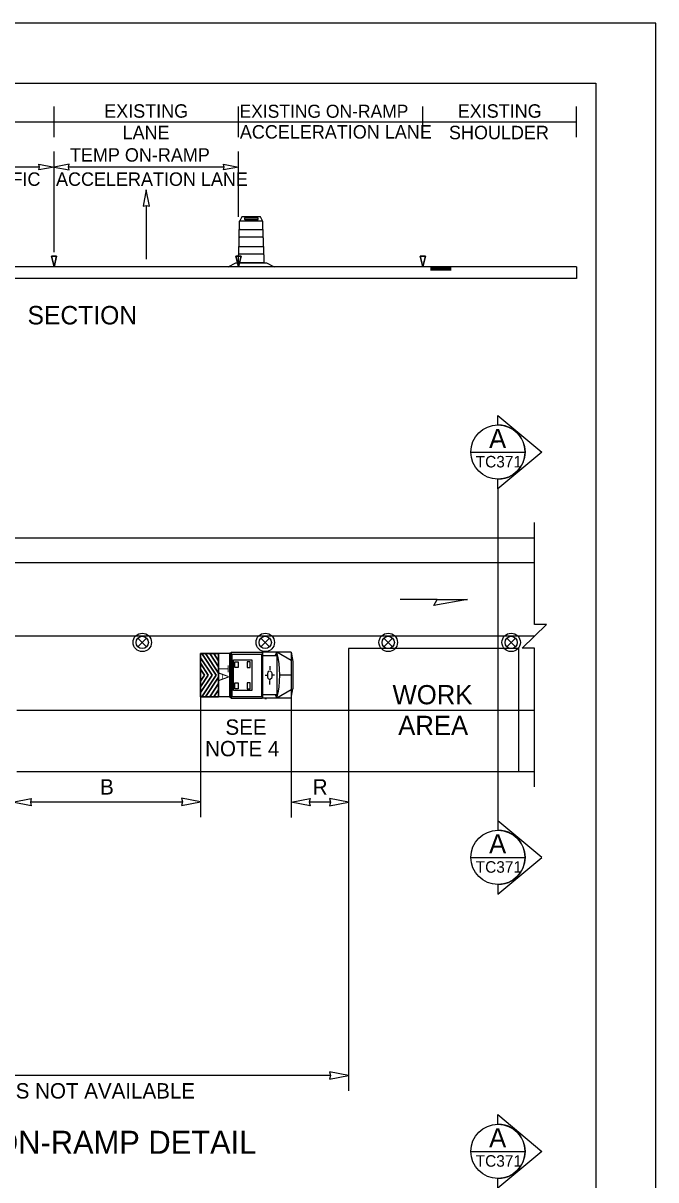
# Model space of a CAD drawing. Extents: x 99958 to 100136, y 99935 to 100013.
# Drawn here: x 100092.77 to 100096.06, y 100004.66 to 100010.69 of the extents above; entities that cross this region are included whole.
import ezdxf

# ---------------------------------------------------------------- set-up
doc = ezdxf.new("R2010")
doc.units = 0
for name, color, linetype in [('RD_MK_LineEdgeYellow', 7, 'Continuous'), ('RD_MK_LineLane', 7, 'Continuous'), ('SH_DE_DetailHeading2Text', 7, 'Continuous'), ('SH_GI_PlotLimits', 7, 'Continuous'), ('SH_GI_SheetBorder', 7, 'Continuous'), ('SH_TI_WZSectionCut', 7, 'Continuous'), ('TR_WZ_ArrowLeftStrRightTurn', 7, 'Continuous'), ('TR_WZ_TrafficSafetyDrum', 7, 'Continuous'), ('TR_WZ_TrafficSafetyDrumElev', 7, 'Continuous'), ('TR_WZ_TransportableAttenuator', 7, 'Continuous'), ('TR_WZ_WorkAreaLabel', 7, 'Continuous'), ('TR_WZ_WorkZoneDetails', 7, 'Continuous'), ('TR_WZ_WorkZoneTextCurrent', 7, 'Continuous')]:
    doc.layers.add(name, color=color, linetype=linetype)

msp = doc.modelspace()

# ---------------------------------------------------------------- linework, layer by layer
at = {"layer": 'RD_MK_LineEdgeYellow'}
for p, q in [((100088.195, 100007.8789), (100095.43, 100007.8789)), ((100092.7368, 100007.1109), (100095.43, 100007.1109))]:
    msp.add_line(p, q, dxfattribs=at)
at = {"layer": 'RD_MK_LineLane'}
msp.add_lwpolyline([(100095.43, 100007.4949), (100088.195, 100007.4949)], dxfattribs=at)
at = {"layer": 'SH_GI_PlotLimits'}
msp.add_lwpolyline([(100079.0625, 99999.6875), (100096.0625, 99999.6875), (100096.0625, 100010.6875), (100079.0625, 100010.6875)], close=True, dxfattribs=at)
at = {"layer": 'SH_GI_SheetBorder'}
for p, q in [((100080, 100010.375), (100095.75, 100010.375)), ((100095.75, 100010.375), (100095.75, 100000))]:
    msp.add_line(p, q, dxfattribs=at)
at = {"layer": 'SH_TI_WZSectionCut'}
for p, q in [((100095.2407, 100008.5953), (100095.2407, 100008.6452)), ((100095.2407, 100008.6452), (100095.4688, 100008.454)), ((100095.4688, 100008.454), (100095.2407, 100008.2629)), ((100095.2407, 100008.2629), (100095.2407, 100008.3128)), ((100095.2407, 100008.2629), (100095.2407, 100006.5349)), ((100095.2407, 100006.5349), (100095.2407, 100006.485)), ((100095.4689, 100006.3438), (100095.2407, 100006.5349)), ((100095.2407, 100006.1526), (100095.4689, 100006.3438)), ((100095.2407, 100006.2025), (100095.2407, 100006.1526)), ((100095.2407, 100004.9543), (100095.2407, 100005.0042)), ((100095.2407, 100005.0042), (100095.4688, 100004.8131)), ((100095.4688, 100004.8131), (100095.2407, 100004.622)), ((100095.2407, 100004.622), (100095.2407, 100004.6719))]:
    msp.add_line(p, q, dxfattribs=at)
for points in [[(100095.0995, 100008.4541), (100095.3819, 100008.4541)], [(100095.0995, 100006.3438), (100095.3819, 100006.3438)], [(100095.0995, 100004.8131), (100095.3819, 100004.8131)]]:
    msp.add_lwpolyline(points, dxfattribs=at)
for centre in [(100095.2407, 100008.454), (100095.2407, 100006.3438), (100095.2407, 100004.8131)]:
    msp.add_circle(centre, 0.1412, dxfattribs=at)
for centre in [(100095.2407, 100008.454), (100095.2407, 100006.3438), (100095.2407, 100004.8131)]:
    msp.add_arc(centre, 0.1412, 269.99779, 90.00221, dxfattribs=at)
at = {"layer": 'TR_WZ_ArrowLeftStrRightTurn'}
msp.add_line((100093.41, 100009.7386), (100093.41, 100009.4587), dxfattribs=at)
msp.add_lwpolyline([(100093.41, 100009.8187), (100093.3935, 100009.7347), (100093.41, 100009.7386), (100093.4265, 100009.7347)], close=True, dxfattribs=at)
at = {"layer": 'TR_WZ_TrafficSafetyDrum'}
for p, q in [((100093.3668, 100007.4855), (100093.412, 100007.4403)), ((100093.412, 100007.4855), (100093.3668, 100007.4403)), ((100094.0068, 100007.4855), (100094.052, 100007.4403)), ((100094.052, 100007.4855), (100094.0068, 100007.4403)), ((100094.6468, 100007.4855), (100094.692, 100007.4403)), ((100094.692, 100007.4855), (100094.6468, 100007.4403)), ((100095.2868, 100007.4855), (100095.332, 100007.4403)), ((100095.332, 100007.4855), (100095.2868, 100007.4403))]:
    msp.add_line(p, q, dxfattribs=at)
for centre, radius in [((100093.3894, 100007.4629), 0.048), ((100093.3894, 100007.4629), 0.048), ((100094.0294, 100007.4629), 0.048), ((100094.0294, 100007.4629), 0.048), ((100094.6694, 100007.4629), 0.048), ((100094.6694, 100007.4629), 0.048), ((100095.3094, 100007.4629), 0.048), ((100095.3094, 100007.4629), 0.048), ((100093.3894, 100007.4629), 0.032), ((100094.0294, 100007.4629), 0.032), ((100094.6694, 100007.4629), 0.032), ((100095.3094, 100007.4629), 0.032)]:
    msp.add_circle(centre, radius, dxfattribs=at)
at = {"layer": 'TR_WZ_TrafficSafetyDrumElev'}
for p, q in [((100093.8967, 100009.6588), (100094.0151, 100009.6588)), ((100093.8967, 100009.6588), (100094.0151, 100009.6588)), ((100093.9243, 100009.674), (100093.9897, 100009.674)), ((100093.9897, 100009.6636), (100093.9243, 100009.6636)), ((100093.8944, 100009.6124), (100094.0174, 100009.6124)), ((100093.8944, 100009.5725), (100093.8944, 100009.6124)), ((100094.0174, 100009.5725), (100093.8944, 100009.5725)), ((100094.0174, 100009.6124), (100094.0174, 100009.5725)), ((100093.8915, 100009.5244), (100094.0203, 100009.5244)), ((100093.8915, 100009.4845), (100093.8915, 100009.5244)), ((100094.0203, 100009.5244), (100094.0203, 100009.4845)), ((100094.0203, 100009.4845), (100093.8915, 100009.4845))]:
    msp.add_line(p, q, dxfattribs=at)
for points in [[(100094.0151, 100009.6588), (100094.0046, 100009.6788), (100093.9072, 100009.6788), (100093.8967, 100009.6588)], [(100093.8359, 100009.4188), (100093.8761, 100009.4388), (100094.0357, 100009.4388), (100094.0759, 100009.4188)]]:
    msp.add_lwpolyline(points, close=True, dxfattribs=at)
for points in [[(100093.8959, 100009.616), (100093.8959, 100009.6572)], [(100093.8959, 100009.616), (100093.8959, 100009.6572)], [(100094.0159, 100009.6572), (100094.0159, 100009.616)], [(100094.0159, 100009.6572), (100094.0159, 100009.616)], [(100093.893, 100009.5279), (100093.893, 100009.569)], [(100093.893, 100009.5279), (100093.893, 100009.569)], [(100093.8944, 100009.572), (100093.8944, 100009.613)], [(100093.8944, 100009.572), (100093.8944, 100009.613)], [(100094.0174, 100009.613), (100094.0174, 100009.572)], [(100094.0174, 100009.613), (100094.0174, 100009.572)], [(100094.0189, 100009.569), (100094.0189, 100009.5279)], [(100094.0189, 100009.569), (100094.0189, 100009.5279)], [(100093.8915, 100009.4839), (100093.8915, 100009.5249)], [(100093.8915, 100009.4839), (100093.8915, 100009.5249)], [(100094.0203, 100009.5249), (100094.0203, 100009.4839)], [(100094.0203, 100009.5249), (100094.0203, 100009.4839)], [(100094.0218, 100009.4809), (100094.0218, 100009.4388), (100093.89, 100009.4388), (100093.89, 100009.4809)], [(100094.0218, 100009.4809), (100094.0218, 100009.4388), (100093.89, 100009.4388), (100093.89, 100009.4809)]]:
    msp.add_lwpolyline(points, dxfattribs=at)
for centre, major_axis, ratio, start_param, end_param in [((100093.8972, 100009.6105), (0, 0.00606), 0.493438, 0.4288, 1.141997), ((100093.8972, 100009.6105), (0, 0.00606), 0.493438, 0.4288, 1.141997), ((100093.8969, 100009.6568), (0, 0.00199), 0.493438, 0.177149, 1.393647), ((100093.8969, 100009.6568), (0, 0.00199), 0.493438, 0.177149, 1.393647), ((100093.9243, 100009.6688), (0, 0.0052), 0.570305, 0, 3.141593), ((100093.9897, 100009.6688), (0, 0.0052), 0.570305, 3.141593, 6.283185), ((100094.0149, 100009.6568), (0, 0.00199), 0.493438, 4.889538, 6.106036), ((100094.0149, 100009.6568), (0, 0.00199), 0.493438, 4.889538, 6.106036), ((100094.0147, 100009.6105), (0, 0.00606), 0.493438, 5.141189, 5.854386), ((100094.0147, 100009.6105), (0, 0.00606), 0.493438, 5.141189, 5.854386), ((100093.8957, 100009.5665), (0, 0.00606), 0.493438, 0.4288, 1.141997), ((100093.8957, 100009.5665), (0, 0.00606), 0.493438, 0.4288, 1.141997), ((100094.0161, 100009.5665), (0, 0.00606), 0.493438, 5.141189, 5.854386), ((100094.0161, 100009.5665), (0, 0.00606), 0.493438, 5.141189, 5.854386), ((100093.8942, 100009.5224), (0, 0.00606), 0.493438, 0.4288, 1.141997), ((100093.8942, 100009.5224), (0, 0.00606), 0.493438, 0.4288, 1.141997), ((100094.0176, 100009.5224), (0, 0.00606), 0.493438, 5.141189, 5.854386), ((100094.0176, 100009.5224), (0, 0.00606), 0.493438, 5.141189, 5.854386), ((100093.8927, 100009.4784), (0, 0.00606), 0.493438, 0.4288, 1.141997), ((100093.8927, 100009.4784), (0, 0.00606), 0.493438, 0.4288, 1.141997), ((100094.0191, 100009.4784), (0, 0.00606), 0.493438, 5.141189, 5.854386), ((100094.0191, 100009.4784), (0, 0.00606), 0.493438, 5.141189, 5.854386)]:
    msp.add_ellipse(centre, major_axis=major_axis, ratio=ratio, start_param=start_param, end_param=end_param, dxfattribs=at)
at = {"layer": 'TR_WZ_TransportableAttenuator'}
for p, q in [((100093.7735, 100007.2924), (100093.6986, 100007.405)), ((100093.6986, 100007.405), (100093.719, 100007.405)), ((100093.6986, 100007.405), (100093.7735, 100007.2924)), ((100093.719, 100007.405), (100093.6986, 100007.405)), ((100093.719, 100007.405), (100093.7868, 100007.3023)), ((100093.7868, 100007.3023), (100093.719, 100007.405)), ((100093.7868, 100007.3355), (100093.7412, 100007.405)), ((100093.7412, 100007.405), (100093.7615, 100007.405)), ((100093.7615, 100007.405), (100093.7412, 100007.405)), ((100093.7412, 100007.405), (100093.7868, 100007.3355)), ((100093.7615, 100007.405), (100093.7868, 100007.3669)), ((100093.7868, 100007.3669), (100093.7615, 100007.405)), ((100093.7868, 100007.1797), (100093.7868, 100007.405)), ((100093.8512, 100007.405), (100093.7868, 100007.405)), ((100093.8436, 100007.4009), (100093.8436, 100007.1834)), ((100093.8471, 100007.4082), (100093.8506, 100007.4082)), ((100093.8506, 100007.4082), (100093.8506, 100007.1761)), ((100093.8512, 100007.4121), (100094.0137, 100007.4121)), ((100093.8512, 100007.4121), (100093.8512, 100007.1721)), ((100093.8512, 100007.4046), (100093.8512, 100007.1797)), ((100093.8558, 100007.4026), (100093.8558, 100007.1817)), ((100093.8558, 100007.4026), (100094.0091, 100007.4026)), ((100094.0091, 100007.4026), (100094.0091, 100007.1817)), ((100094.0137, 100007.4121), (100094.0137, 100007.1721)), ((100094.0159, 100007.4121), (100094.0159, 100007.1721)), ((100094.1651, 100007.4121), (100094.0159, 100007.4121)), ((100094.0891, 100007.3935), (100094.0159, 100007.3935)), ((100094.0362, 100007.4155), (100094.0273, 100007.4155)), ((100094.0891, 100007.4121), (100094.0796, 100007.3935)), ((100094.0891, 100007.4121), (100094.0891, 100007.1721)), ((100094.0905, 100007.4121), (100094.0905, 100007.1721)), ((100094.1651, 100007.3682), (100094.0905, 100007.4121)), ((100094.1651, 100007.4121), (100094.1651, 100007.1721)), ((100094.1651, 100007.4121), (100094.1724, 100007.3637)), ((100093.6924, 100007.3836), (100093.7525, 100007.293)), ((100093.6924, 100007.3544), (100093.6924, 100007.3836)), ((100093.7525, 100007.293), (100093.6924, 100007.3836)), ((100093.6924, 100007.3836), (100093.6924, 100007.3544)), ((100093.7332, 100007.2933), (100093.6924, 100007.3544)), ((100093.6924, 100007.3544), (100093.7332, 100007.2933)), ((100093.7868, 100007.3669), (100093.7868, 100007.3355)), ((100093.7868, 100007.3355), (100093.7868, 100007.3669)), ((100094.0533, 100007.3397), (100094.0533, 100007.3203)), ((100094.1724, 100007.3637), (100094.1724, 100007.2206)), ((100093.6924, 100007.3235), (100093.7133, 100007.2925)), ((100093.6924, 100007.2611), (100093.6924, 100007.3235)), ((100093.7133, 100007.2925), (100093.6924, 100007.3235)), ((100093.6924, 100007.3235), (100093.6924, 100007.2611)), ((100093.6924, 100007.2319), (100093.7332, 100007.2933)), ((100093.7332, 100007.2933), (100093.6924, 100007.2319)), ((100093.7525, 100007.293), (100093.6924, 100007.2025)), ((100093.6924, 100007.2025), (100093.7525, 100007.293)), ((100093.7133, 100007.2925), (100093.6924, 100007.2611)), ((100093.6924, 100007.2611), (100093.7133, 100007.2925)), ((100093.6986, 100007.1796), (100093.7735, 100007.2924)), ((100093.7735, 100007.2924), (100093.6986, 100007.1796)), ((100093.7868, 100007.2822), (100093.7186, 100007.1796)), ((100093.7186, 100007.1796), (100093.7868, 100007.2822)), ((100093.7868, 100007.3023), (100093.7868, 100007.2822)), ((100093.7868, 100007.2822), (100093.7868, 100007.3023)), ((100093.8436, 100007.309), (100093.8506, 100007.3045)), ((100093.8436, 100007.2752), (100093.8506, 100007.2797)), ((100093.8455, 100007.2921), (100093.8487, 100007.2921)), ((100093.8471, 100007.2955), (100093.8471, 100007.2888)), ((100094.0295, 100007.2923), (100094.0394, 100007.2922)), ((100094.0422, 100007.2917), (100094.0422, 100007.2917)), ((100094.0771, 100007.2923), (100094.0672, 100007.2922)), ((100094.1651, 100007.2921), (100094.1051, 100007.2921)), ((100093.6924, 100007.2025), (100093.6924, 100007.2319)), ((100093.6924, 100007.2319), (100093.6924, 100007.2025)), ((100093.7406, 100007.1796), (100093.7868, 100007.2491)), ((100093.7868, 100007.2491), (100093.7406, 100007.1796)), ((100093.7868, 100007.2159), (100093.7622, 100007.1796)), ((100093.7622, 100007.1796), (100093.7868, 100007.2159)), ((100093.7868, 100007.2491), (100093.7868, 100007.2159)), ((100093.7868, 100007.2159), (100093.7868, 100007.2491)), ((100094.0533, 100007.2446), (100094.0533, 100007.264)), ((100094.1651, 100007.2161), (100094.0905, 100007.1721)), ((100094.1651, 100007.1721), (100094.1724, 100007.2206)), ((100093.7186, 100007.1796), (100093.6986, 100007.1796)), ((100093.6986, 100007.1796), (100093.7186, 100007.1796)), ((100093.7622, 100007.1796), (100093.7406, 100007.1796)), ((100093.7406, 100007.1796), (100093.7622, 100007.1796)), ((100093.8512, 100007.1797), (100093.7868, 100007.1797)), ((100093.8471, 100007.1761), (100093.8506, 100007.1761)), ((100093.8512, 100007.1721), (100094.0137, 100007.1721)), ((100093.8558, 100007.1817), (100094.0091, 100007.1817)), ((100094.0891, 100007.1907), (100094.0159, 100007.1907)), ((100094.1651, 100007.1721), (100094.0159, 100007.1721)), ((100094.0362, 100007.1688), (100094.0273, 100007.1688)), ((100094.0813, 100007.1907), (100094.0891, 100007.1721))]:
    msp.add_line(p, q, dxfattribs=at)
for points in [[(100093.7868, 100007.1796), (100093.6924, 100007.1796), (100093.6924, 100007.405), (100093.7868, 100007.405)], [(100093.8638, 100007.3721), (100093.9598, 100007.3721), (100093.9598, 100007.2121), (100093.8638, 100007.2121)], [(100093.8718, 100007.3621), (100093.8878, 100007.3621), (100093.8878, 100007.3321), (100093.8718, 100007.3321)], [(100093.9518, 100007.3621), (100093.9358, 100007.3621), (100093.9358, 100007.3321), (100093.9518, 100007.3321)], [(100093.8718, 100007.2521), (100093.8878, 100007.2521), (100093.8878, 100007.2221), (100093.8718, 100007.2221)], [(100093.9518, 100007.2521), (100093.9358, 100007.2521), (100093.9358, 100007.2221), (100093.9518, 100007.2221)]]:
    msp.add_lwpolyline(points, close=True, dxfattribs=at)
msp.add_lwpolyline([(100093.7868, 100007.405), (100093.6924, 100007.405), (100093.6924, 100007.1796), (100093.7868, 100007.1797)], dxfattribs=at)
for centre, major_axis, start_param, end_param in [((100093.8471, 100007.4009), (0, 0.00732), 6.283185, 7.853982), ((100093.9838, 100007.2921), (0, 0.2519), 4.215852, 5.209111), ((100093.8471, 100007.1834), (0, -0.00732), 4.712389, 6.283185)]:
    msp.add_ellipse(centre, major_axis=major_axis, ratio=0.481608, start_param=start_param, end_param=end_param, dxfattribs=at)
for centre, major_axis in [((100093.8471, 100007.2921), (0, -0.00338)), ((100094.0533, 100007.2921), (0, -0.0231))]:
    msp.add_ellipse(centre, major_axis=major_axis, ratio=0.481608, dxfattribs=at)
at = {"layer": 'TR_WZ_WorkZoneDetails'}
for p, q in [((100092.93, 100010.094), (100092.93, 100010.254)), ((100093.89, 100010.094), (100093.89, 100010.254)), ((100094.85, 100010.094), (100094.85, 100010.254)), ((100095.65, 100010.094), (100095.65, 100010.254)), ((100091.97, 100010.174), (100092.93, 100010.174)), ((100092.93, 100010.174), (100093.89, 100010.174)), ((100093.89, 100010.174), (100094.85, 100010.174)), ((100094.85, 100010.174), (100095.65, 100010.174)), ((100092.93, 100009.4946), (100092.93, 100010.0183)), ((100093.89, 100009.6788), (100093.89, 100010.0183)), ((100092.855, 100009.9383), (100092.045, 100009.9383)), ((100093.815, 100009.9383), (100093.005, 100009.9383)), ((100095.65, 100009.4187), (100091.65, 100009.4187)), ((100094.9964, 100009.4142), (100094.89, 100009.4142)), ((100094.9964, 100009.4097), (100094.89, 100009.4097)), ((100094.9964, 100009.4052), (100094.89, 100009.4052)), ((100094.9964, 100009.401), (100094.89, 100009.401)), ((100095.65, 100009.4187), (100095.65, 100009.3587)), ((100095.65, 100009.3587), (100091.65, 100009.3587)), ((100088.195, 100008.0069), (100095.43, 100008.0069)), ((100094.9242, 100007.6869), (100094.7313, 100007.6869)), ((100093.6924, 100007.1796), (100093.6924, 100006.5524)), ((100094.1651, 100007.1721), (100094.1651, 100006.5509)), ((100092.7368, 100006.7909), (100095.43, 100006.7909)), ((100094.4628, 100006.7909), (100094.4628, 100005.1282)), ((100093.599, 100006.6309), (100092.8072, 100006.6309)), ((100094.3691, 100006.6309), (100094.2588, 100006.6309)), ((100094.3691, 100005.2082), (100090.6962, 100005.2082))]:
    msp.add_line(p, q, dxfattribs=at)
for points in [[(100092.93, 100009.9383), (100092.8514, 100009.9229), (100092.855, 100009.9383), (100092.8514, 100009.9537)], [(100092.93, 100009.9383), (100093.0086, 100009.9229), (100093.005, 100009.9383), (100093.0086, 100009.9537)], [(100093.89, 100009.9383), (100093.8114, 100009.9229), (100093.815, 100009.9383), (100093.8114, 100009.9537)], [(100092.93, 100009.4187), (100092.9166, 100009.4746), (100092.9433, 100009.4746)], [(100093.89, 100009.4187), (100093.8766, 100009.4746), (100093.9033, 100009.4746)], [(100094.85, 100009.4187), (100094.8366, 100009.4746), (100094.8633, 100009.4746)], [(100095.0815, 100007.6869), (100094.9064, 100007.6561), (100094.9242, 100007.6869)], [(100094.4628, 100007.4309), (100094.4628, 100006.7909), (100095.35, 100006.7909), (100095.35, 100007.4309)], [(100092.7135, 100006.6309), (100092.8118, 100006.6502), (100092.8072, 100006.6309), (100092.8118, 100006.6116)], [(100093.6924, 100006.6324), (100093.5941, 100006.6517), (100093.5987, 100006.6324), (100093.5941, 100006.6131)], [(100094.1651, 100006.6309), (100094.2634, 100006.6502), (100094.2588, 100006.6309), (100094.2634, 100006.6116)], [(100094.4628, 100006.6309), (100094.3645, 100006.6502), (100094.3691, 100006.6309), (100094.3645, 100006.6116)], [(100094.4628, 100005.2082), (100094.3645, 100005.2275), (100094.3691, 100005.2082), (100094.3645, 100005.1889)]]:
    msp.add_lwpolyline(points, close=True, dxfattribs=at)
for points in [[(100092.9433, 100009.4746), (100092.9166, 100009.4746), (100092.93, 100009.4187), (100092.9433, 100009.4746)], [(100093.9033, 100009.4746), (100093.8766, 100009.4746), (100093.89, 100009.4187), (100093.9033, 100009.4746)], [(100094.8633, 100009.4746), (100094.8366, 100009.4746), (100094.85, 100009.4187), (100094.8633, 100009.4746)], [(100095.43, 100006.7109), (100095.43, 100007.433), (100095.366, 100007.433), (100095.494, 100007.5569), (100095.43, 100007.5569), (100095.43, 100008.0869)]]:
    msp.add_lwpolyline(points, dxfattribs=at)

# ---------------------------------------------------------------- texts
at = {"layer": 'SH_DE_DetailHeading2Text'}
msp.add_text('OPEN RIGHT PARALLEL ON-RAMP DETAIL', height=0.12, rotation=360, dxfattribs=at).set_placement((100090.7196, 100004.8003))
at = {"layer": 'SH_TI_WZSectionCut'}
for s, height, rotation, p in [('A', 0.1, 0.00995, (100095.1945, 100008.4747)), ('TC371', 0.06, 360, (100095.1248, 100008.3741)), ('A', 0.1, 0.00995, (100095.1945, 100006.3644)), ('TC371', 0.06, 360, (100095.1249, 100006.2638)), ('A', 0.1, 0.00995, (100095.1945, 100004.8337)), ('TC371', 0.06, 360, (100095.1248, 100004.7331))]:
    msp.add_text(s, height=height, rotation=rotation, dxfattribs=at).set_placement(p)
at = {"layer": 'TR_WZ_TransportableAttenuator'}
msp.add_text('TA', height=0.048, rotation=270, dxfattribs=at).set_placement((100093.7912, 100007.3448))
at = {"layer": 'TR_WZ_WorkAreaLabel'}
for s, p in [('WORK', (100094.6919, 100007.1409)), ('AREA', (100094.7215, 100006.9809))]:
    msp.add_text(s, height=0.1, dxfattribs=at).set_placement(p)
at = {"layer": 'TR_WZ_WorkZoneDetails'}
for s, height, p in [('EXISTING', 0.07, (100093.1912, 100010.195)), ('EXISTING ON-RAMP', 0.068, (100093.8955, 100010.1947)), ('EXISTING', 0.07, (100095.0312, 100010.195)), ('ACCELERATION LANE', 0.07, (100093.8973, 100010.0863)), ('LANE', 0.07, (100093.2869, 100010.083)), ('SHOULDER', 0.07, (100094.9858, 100010.083)), ('TEMP ON-RAMP', 0.07, (100093.0129, 100009.9663)), ('TRAFFIC', 0.07, (100092.4643, 100009.8403)), ('ACCELERATION LANE', 0.07, (100092.9405, 100009.8403)), ('SECTION', 0.096, (100092.7921, 100009.1188))]:
    msp.add_text(s, height=height, dxfattribs=at).set_placement(p)
at = {"layer": 'TR_WZ_WorkZoneTextCurrent'}
for s, p in [('SEE', (100093.8223, 100006.9821)), ('NOTE 4', (100093.7166, 100006.8701)), ('B', (100093.1699, 100006.6709)), ('R', (100094.2764, 100006.6709)), ('CLOSE ON-RAMP IF DISTANCE IS NOT AVAILABLE', (100091.0782, 100005.0882))]:
    msp.add_text(s, height=0.08, dxfattribs=at).set_placement(p)

doc.saveas('drawing.dxf')
